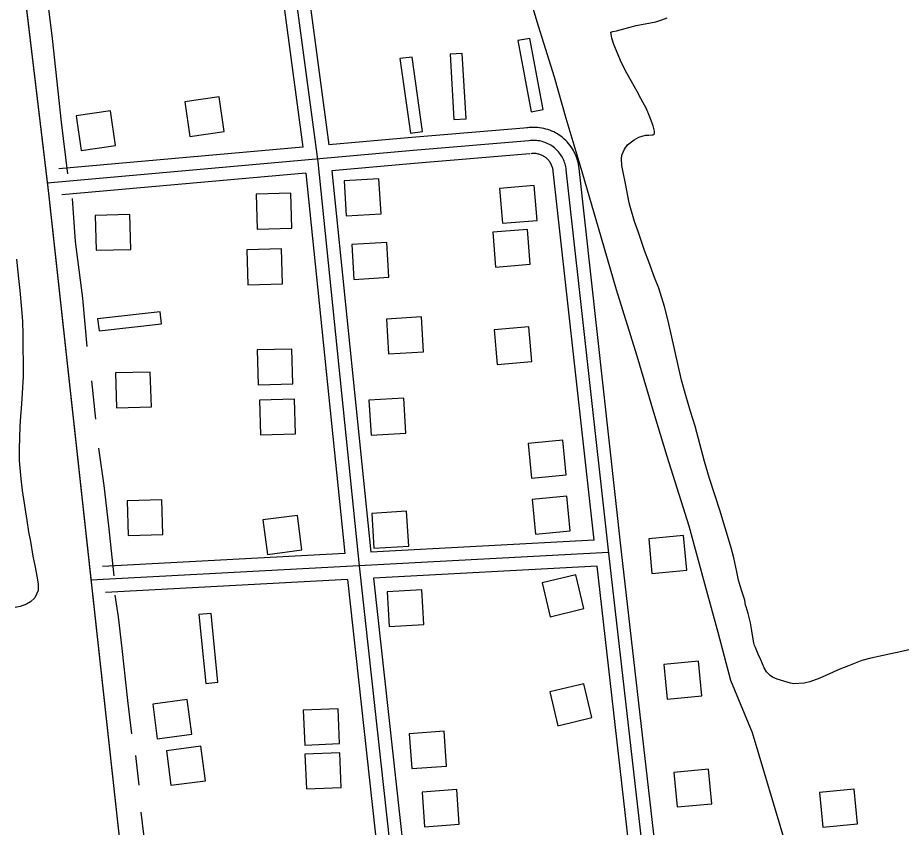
# Model space of a CAD drawing. Extents: x 3477039 to 3515015, y 546746 to 572297.
# Drawn here: x 3505651 to 3506670, y 567644 to 568574 of the extents above; entities that cross this region are included whole.
import ezdxf

# ---------------------------------------------------------------- set-up
doc = ezdxf.new("R2010")
doc.units = 0
for name, color, linetype in [('V-BLDG-OTLN', 7, 'Continuous'), ('V-ROAD-CNTR', 7, 'Continuous'), ('V-SITE-VEGE', 7, 'Continuous'), ('V-TOPO-SHOR', 7, 'Continuous')]:
    doc.layers.add(name, color=color, linetype=linetype)

msp = doc.modelspace()

# ---------------------------------------------------------------- linework, layer by layer
at = {"layer": 'V-BLDG-OTLN'}
for points in [[(3506240.6, 568466.1), (3506254.3, 568468.7), (3506239.2, 568550.3), (3506225.4, 568547.7)], [(3506102.1, 568441.4), (3506116, 568443.3), (3506103.9, 568528.9), (3506090, 568527)], [(3506151.9, 568457.2), (3506165.9, 568458), (3506161.6, 568532.9), (3506147.6, 568532.1)], [(3505842.8, 568477.3), (3505848.6, 568437.7), (3505888.2, 568443.5), (3505882.4, 568483.1)], [(3505718, 568461.2), (3505723.8, 568421.6), (3505763.4, 568427.4), (3505757.6, 568467)], [(3506026, 568386.5), (3506028.4, 568346.5), (3506068.3, 568348.9), (3506065.9, 568388.9)], [(3505924.9, 568371.3), (3505926, 568331.3), (3505966, 568332.4), (3505964.8, 568372.4)], [(3506247.5, 568341.3), (3506244.1, 568381.2), (3506204.3, 568377.8), (3506207.7, 568337.9)], [(3505739.8, 568346.9), (3505741, 568306.9), (3505780.9, 568308), (3505779.8, 568348)], [(3506239.7, 568291.1), (3506236.3, 568330.9), (3506196.5, 568327.6), (3506199.8, 568287.7)], [(3506034.8, 568313.4), (3506037.2, 568273.5), (3506077.2, 568275.9), (3506074.8, 568315.8)], [(3505914, 568307.4), (3505915.2, 568267.4), (3505955.1, 568268.5), (3505954, 568308.5)], [(3505816.2, 568222.3), (3505814.7, 568236.2), (3505742.8, 568228.3), (3505744.4, 568214.4)], [(3506074.6, 568227.9), (3506077, 568187.9), (3506117, 568190.3), (3506114.6, 568230.3)], [(3506241.4, 568179.2), (3506238, 568219.1), (3506198.1, 568215.7), (3506201.5, 568175.8)], [(3505925.9, 568192.4), (3505927, 568152.4), (3505967, 568153.5), (3505965.9, 568193.5)], [(3505763.4, 568166), (3505764.5, 568126), (3505804.5, 568127.1), (3505803.3, 568167.1)], [(3505928.8, 568134.9), (3505929.9, 568094.9), (3505969.9, 568096.1), (3505968.8, 568136)], [(3506054.4, 568134.6), (3506056.8, 568094.6), (3506096.8, 568097), (3506094.4, 568137)], [(3506241, 568045.2), (3506280.9, 568048.9), (3506277.1, 568088.8), (3506237.3, 568085)], [(3505776.7, 568019.2), (3505777.8, 567979.2), (3505817.8, 567980.4), (3505816.7, 568020.3)], [(3506245.8, 567981), (3506285.6, 567984.7), (3506281.8, 568024.6), (3506242, 568020.8)], [(3506057.7, 568004.7), (3506060.1, 567964.8), (3506100.1, 567967.2), (3506097.7, 568007.1)], [(3505937.7, 567957.5), (3505977.4, 567962.7), (3505972.2, 568002.4), (3505932.5, 567997.2)], [(3506379.4, 567935.6), (3506419.3, 567939.4), (3506415.5, 567979.2), (3506375.7, 567975.4)], [(3506301.3, 567895.3), (3506292.1, 567934.2), (3506253.2, 567925), (3506262.4, 567886.1)], [(3506075.2, 567914.7), (3506077.6, 567874.8), (3506117.5, 567877.2), (3506115.1, 567917.1)], [(3505866.9, 567809.5), (3505880.8, 567810.9), (3505873, 567889.8), (3505859.1, 567888.4)], [(3506396.7, 567791.4), (3506436.6, 567795.2), (3506432.8, 567835), (3506393, 567831.3)], [(3506310.4, 567770.1), (3506301.2, 567809), (3506262.3, 567799.8), (3506271.5, 567760.9)], [(3505811.3, 567745.9), (3505851, 567751.1), (3505845.8, 567790.8), (3505806.2, 567785.6)], [(3505980.6, 567738.6), (3506020.6, 567740.3), (3506018.9, 567780.3), (3505978.9, 567778.6)], [(3506100.7, 567751.6), (3506103.5, 567711.7), (3506143.4, 567714.5), (3506140.6, 567754.4)], [(3505826.9, 567692.5), (3505866.6, 567697.6), (3505861.4, 567737.3), (3505821.8, 567732.1)], [(3505982.6, 567688.2), (3506022.5, 567689.9), (3506020.8, 567729.8), (3505980.8, 567728.1)], [(3506408.3, 567667.5), (3506448.1, 567671.2), (3506444.3, 567711.1), (3506404.5, 567707.3)], [(3506115.4, 567684.7), (3506118.2, 567644.8), (3506158.1, 567647.7), (3506155.3, 567687.6)], [(3506575.5, 567644.4), (3506615.3, 567648.2), (3506611.6, 567688), (3506571.7, 567684.2)]]:
    msp.add_lwpolyline(points, close=True, dxfattribs=at)
at = {"layer": 'V-ROAD-CNTR'}
for points in [[(3505458.5, 570408.6), (3505573, 569315.8), (3505685.5, 568379.2), (3505784.4, 567479.2)], [(3505957.2, 568696.7), (3505995.7, 568408.6), (3506043.2, 567944.3), (3506092.1, 567498)], [(3505944.3, 568680.3), (3505978.3, 568425.4)], [(3505974.1, 568683.3), (3506008.2, 568428)], [(3505652.9, 568650.5), (3505686.6, 568368.9)], [(3506236.7, 568447.6), (3506103.7, 568436.6), (3506008.2, 568428)], [(3506295.8, 568401.2), (3506295.5, 568403.3), (3506295.1, 568405.7), (3506294.6, 568408.1), (3506294, 568410.4), (3506293.2, 568412.7), (3506292.4, 568415), (3506291.4, 568417.2), (3506290.4, 568419.4), (3506289.2, 568421.5), (3506288, 568423.6), (3506286.6, 568425.6), (3506285.2, 568427.6), (3506283.7, 568429.5), (3506282.1, 568431.3), (3506280.4, 568433), (3506278.6, 568434.7), (3506276.8, 568436.3), (3506274.9, 568437.8), (3506272.9, 568439.1), (3506270.8, 568440.5), (3506268.7, 568441.7), (3506266.6, 568442.8), (3506264.4, 568443.8), (3506262.1, 568444.7), (3506259.8, 568445.5), (3506257.5, 568446.2), (3506255.2, 568446.8), (3506252.8, 568447.3), (3506250.4, 568447.6), (3506248, 568447.9), (3506245.6, 568448), (3506243.1, 568448.1), (3506240.7, 568448), (3506238.3, 568447.8), (3506236, 568447.5), (3506235.7, 568447.5)], [(3506280.9, 568399.4), (3506280.7, 568401.1), (3506280.4, 568402.8), (3506280, 568404.5), (3506279.6, 568406.2), (3506279.1, 568407.8), (3506278.5, 568409.4), (3506277.8, 568411), (3506277, 568412.6), (3506276.2, 568414.1), (3506275.3, 568415.6), (3506274.3, 568417), (3506273.3, 568418.4), (3506272.2, 568419.8), (3506271.1, 568421.1), (3506269.9, 568422.3), (3506268.6, 568423.5), (3506267.3, 568424.6), (3506265.9, 568425.7), (3506264.5, 568426.7), (3506263.1, 568427.6), (3506261.6, 568428.5), (3506260, 568429.3), (3506258.4, 568430), (3506256.8, 568430.6), (3506255.2, 568431.2), (3506253.5, 568431.7), (3506251.9, 568432.1), (3506250.2, 568432.5), (3506248.5, 568432.7), (3506246.7, 568432.9), (3506245, 568433), (3506243.3, 568433.1), (3506241.5, 568433), (3506239.8, 568432.9), (3506238.1, 568432.7), (3506238, 568432.6)], [(3506238, 568432.6), (3506105, 568421.6), (3505684.9, 568384.1)], [(3505978.3, 568425.4), (3505698.1, 568400.4)], [(3506239.2, 568417.7), (3506106.3, 568406.7), (3506011.8, 568398.2)], [(3506266, 568397.5), (3506265.9, 568398.9), (3506265.7, 568399.9), (3506265.5, 568400.9), (3506265.2, 568401.9), (3506264.9, 568402.9), (3506264.5, 568403.9), (3506264.1, 568404.8), (3506263.7, 568405.8), (3506263.2, 568406.7), (3506262.6, 568407.6), (3506262, 568408.4), (3506261.4, 568409.3), (3506260.8, 568410.1), (3506260.1, 568410.9), (3506259.4, 568411.6), (3506258.6, 568412.3), (3506257.8, 568413), (3506257, 568413.6), (3506256.2, 568414.2), (3506255.3, 568414.8), (3506254.4, 568415.3), (3506253.5, 568415.8), (3506252.5, 568416.2), (3506251.5, 568416.6), (3506250.6, 568417), (3506249.6, 568417.3), (3506248.6, 568417.5), (3506247.5, 568417.7), (3506246.5, 568417.9), (3506245.5, 568418), (3506244.4, 568418), (3506243.4, 568418.1), (3506242.4, 568418), (3506241.3, 568417.9), (3506240.2, 568417.8), (3506240.2, 568417.8)], [(3505981.9, 568395.6), (3505701.6, 568370.5)], [(3505981.9, 568395.6), (3506026.6, 567958.7)], [(3506011.8, 568398.2), (3506056.6, 567960.3)], [(3506313, 567973.9), (3506266, 568397.7)], [(3506381, 567510.3), (3506329.7, 567958.9), (3506280.9, 568399.4)], [(3506394.3, 567525.9), (3506344.6, 567960.6), (3506295.8, 568401)], [(3505686.6, 568368.9), (3505736.8, 567912.3)], [(3506313, 567973.9), (3506056.6, 567960.3)], [(3506329.6, 567959.8), (3505735.1, 567928.1)], [(3506026.6, 567958.7), (3505748.4, 567943.8)], [(3506316.3, 567944.1), (3506059.8, 567930.4)], [(3506365.9, 567509.7), (3506316.3, 567944.1)], [(3506029.8, 567928.8), (3505751.7, 567914)], [(3506029.8, 567928.8), (3506077.3, 567495.7)], [(3506059.8, 567930.4), (3506107.2, 567498.7)], [(3505736.8, 567912.3), (3505784.8, 567475.8)]]:
    msp.add_lwpolyline(points, dxfattribs=at)
at = {"layer": 'V-SITE-VEGE'}
for p, q in [((3506361.3, 568565), (3506383.8, 568569.2)), ((3506383.8, 568569.2), (3506390.8, 568571.6)), ((3506390.8, 568571.6), (3506396.8, 568574)), ((3506332.3, 568557.4), (3506334.3, 568558.2)), ((3506333.5, 568550.7), (3506332.3, 568557.4)), ((3506334.3, 568558.2), (3506338.6, 568559.1)), ((3506338.6, 568559.1), (3506361.3, 568565)), ((3506335.6, 568543.2), (3506333.5, 568550.7)), ((3506344.3, 568522.4), (3506335.6, 568543.2)), ((3506350.4, 568510.4), (3506344.3, 568522.4)), ((3506362.3, 568489.3), (3506350.4, 568510.4)), ((3506366.6, 568481.2), (3506362.3, 568489.3)), ((3506373, 568469.2), (3506366.6, 568481.2)), ((3506376.6, 568460.9), (3506373, 568469.2)), ((3506380.7, 568449.9), (3506376.6, 568460.9)), ((3506382.3, 568443.9), (3506380.7, 568449.9)), ((3506382.3, 568441.2), (3506382.3, 568443.9)), ((3506351.2, 568428.1), (3506358.8, 568433.8)), ((3506358.8, 568433.8), (3506364.3, 568436.9)), ((3506364.3, 568436.9), (3506372, 568439.1)), ((3506372, 568439.1), (3506376, 568439)), ((3506376, 568439), (3506380.5, 568439.7)), ((3506380.5, 568439.7), (3506382.3, 568441.2)), ((3506344.8, 568416.3), (3506347.7, 568423.2)), ((3506347.7, 568423.2), (3506351.2, 568428.1)), ((3506344.3, 568412), (3506344.8, 568416.3)), ((3506344.7, 568404.3), (3506344.3, 568412)), ((3506346.3, 568396.8), (3506344.7, 568404.3)), ((3506348.9, 568383.8), (3506346.3, 568396.8)), ((3506353.1, 568361.6), (3506348.9, 568383.8)), ((3506354.5, 568357.1), (3506353.1, 568361.6)), ((3506359.5, 568340.1), (3506354.5, 568357.1)), ((3506364, 568327.3), (3506359.5, 568340.1)), ((3506371, 568306.8), (3506364, 568327.3)), ((3506375.8, 568293.5), (3506371, 568306.8)), ((3506382.5, 568275.5), (3506375.8, 568293.5)), ((3506387.3, 568263.3), (3506382.5, 568275.5)), ((3506394, 568242.2), (3506387.3, 568263.3)), ((3506398, 568226), (3506394, 568242.2)), ((3506413.3, 568157.8), (3506398, 568226)), ((3506418.5, 568140.3), (3506413.3, 568157.8)), ((3506423.8, 568121.8), (3506418.5, 568140.3)), ((3506429, 568104.8), (3506423.8, 568121.8)), ((3506439.7, 568064.5), (3506429, 568104.8)), ((3506445.6, 568044.7), (3506439.7, 568064.5)), ((3506457.6, 568007.2), (3506445.6, 568044.7)), ((3506461.9, 567993), (3506457.6, 568007.2)), ((3506465.2, 567983.2), (3506461.9, 567993)), ((3506470.2, 567965.2), (3506465.2, 567983.2)), ((3506473.3, 567953.5), (3506470.2, 567965.2)), ((3506477, 567937.5), (3506473.3, 567953.5)), ((3506478.9, 567928.2), (3506477, 567937.5)), ((3506482.2, 567916.7), (3506478.9, 567928.2)), ((3506486.1, 567905), (3506482.2, 567916.7)), ((3506487, 567899.5), (3506486.1, 567905)), ((3506487.5, 567897.5), (3506487, 567899.5)), ((3506489.8, 567889.7), (3506487.5, 567897.5)), ((3506492.7, 567879.2), (3506489.8, 567889.7)), ((3506494.3, 567870), (3506492.7, 567879.2)), ((3506495.7, 567860.2), (3506494.3, 567870)), ((3506496.4, 567856.2), (3506495.7, 567860.2)), ((3506497.3, 567853), (3506496.4, 567856.2)), ((3506498.3, 567850.5), (3506497.3, 567853)), ((3506501.4, 567843.2), (3506498.3, 567850.5)), ((3506504.6, 567836.7), (3506501.4, 567843.2)), ((3506653.6, 567843.6), (3506644.9, 567841.5)), ((3506666.4, 567846.2), (3506653.6, 567843.6)), ((3506674.4, 567848.1), (3506666.4, 567846.2)), ((3506508.2, 567827.2), (3506504.6, 567836.7)), ((3506620.6, 567835.9), (3506605.1, 567829.8)), ((3506630.6, 567838.5), (3506620.6, 567835.9)), ((3506644.9, 567841.5), (3506630.6, 567838.5)), ((3506511.1, 567822.7), (3506508.2, 567827.2)), ((3506515.3, 567818.4), (3506511.1, 567822.7)), ((3506595.3, 567825.7), (3506572.3, 567815.3)), ((3506605.1, 567829.8), (3506595.3, 567825.7)), ((3506518, 567816.8), (3506515.3, 567818.4)), ((3506523.2, 567814.3), (3506518, 567816.8)), ((3506538.6, 567809.6), (3506523.2, 567814.3)), ((3506572.3, 567815.3), (3506560.8, 567811.3)), ((3506542.5, 567809), (3506538.6, 567809.6)), ((3506554.3, 567809.6), (3506542.5, 567809)), ((3506560.8, 567811.3), (3506554.3, 567809.6))]:
    msp.add_line(p, q, dxfattribs=at)
msp.add_lwpolyline([(3505649.7, 568296.7), (3505651.9, 568274.5), (3505653.5, 568260.6), (3505655.2, 568239.4), (3505656.5, 568225.2), (3505657, 568210.7), (3505656.8, 568197), (3505657.3, 568175.6), (3505657.1, 568161.9), (3505656.1, 568142.7), (3505655.2, 568130.5), (3505653.9, 568111.1), (3505653.3, 568104.6), (3505652.7, 568079), (3505652.8, 568065.3), (3505654.7, 568044.6), (3505656.3, 568031.1), (3505661.6, 567996.4), (3505663.4, 567983.7), (3505665.5, 567972.4), (3505668.2, 567955.5), (3505670.6, 567945), (3505673.4, 567930.7), (3505674.5, 567923.5), (3505674.4, 567916), (3505672.6, 567911.8), (3505670.6, 567907.9), (3505665.5, 567903.2), (3505661.2, 567900.3), (3505653.7, 567897.6), (3505648.2, 567896.7)], dxfattribs=at)
at = {"layer": 'V-TOPO-SHOR'}
for p, q in [((3505740.8, 568113.1), (3505736, 568157.1)), ((3506565.1, 567518.7), (3506494.9, 567752.7)), ((3505790.5, 567692.4), (3505786.7, 567726.6)), ((3505813.2, 567495.8), (3505792.7, 567661.7))]:
    msp.add_line(p, q, dxfattribs=at)
for points in [[(3506494.9, 567752.7), (3506470.1, 567812.6), (3506455.3, 567868), (3506441.2, 567919.5), (3506422.1, 567990), (3506396.9, 568070), (3506381.7, 568120.6), (3506362.6, 568185.4), (3506338.5, 568261.4), (3506321.3, 568320.7), (3506299.2, 568397.1), (3506280.9, 568458.3), (3506267.6, 568505.9), (3506249.2, 568564.3), (3506231.7, 568621.7), (3506215.6, 568672.4), (3506205.2, 568700.9)], [(3505708.6, 568394.7), (3505701.2, 568453.9), (3505690.8, 568550.1), (3505683.4, 568612.3), (3505678.1, 568640.9)], [(3505730.8, 568196.4), (3505725.7, 568252.1), (3505717.5, 568317.1), (3505713.9, 568366.3)], [(3505761.9, 567933.1), (3505755.6, 567990.3), (3505750.1, 568036.7), (3505744.1, 568079.6)], [(3505781.9, 567751.6), (3505777.4, 567789.7), (3505770.8, 567849.7), (3505766.7, 567885.9), (3505762.9, 567910.9)]]:
    msp.add_lwpolyline(points, dxfattribs=at)

doc.saveas('drawing.dxf')
